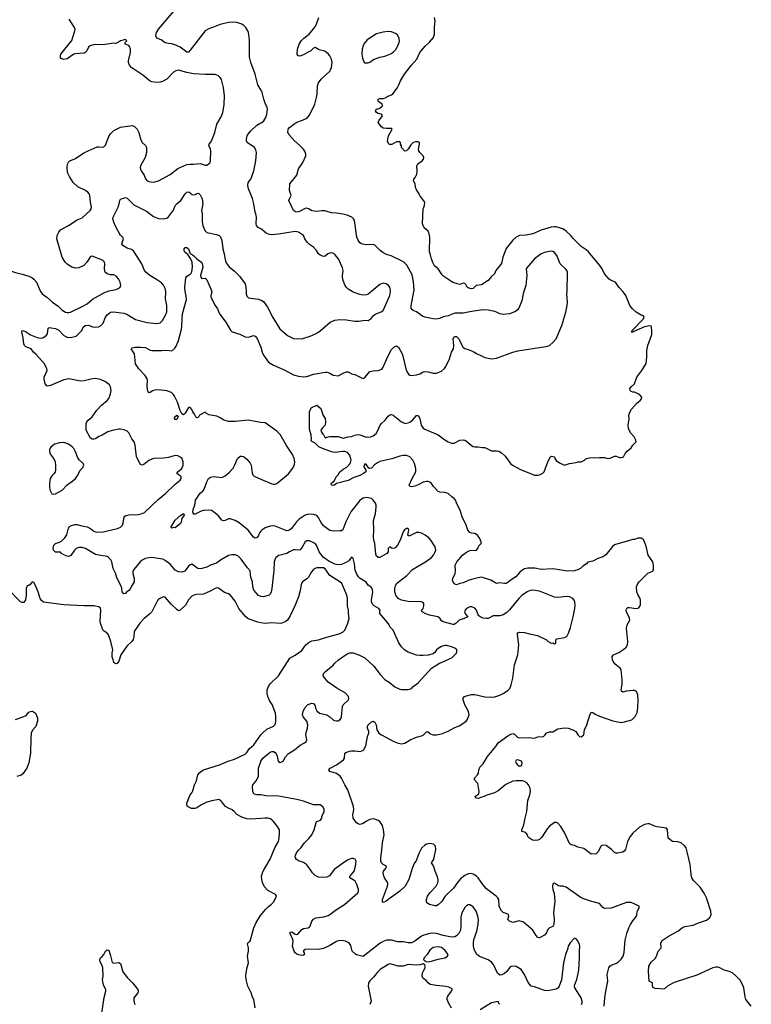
# Model space of a CAD drawing. Header units: inches. Extents: x 1934316 to 2140091, y 524953 to 667329.
# Tile 366 of 384: x 2097099 to 2105895, y 601431 to 613265. Entities that reach past the tile are written whole.
import ezdxf

# ---------------------------------------------------------------- set-up
doc = ezdxf.new("R2010")
doc.units = ezdxf.units.IN
doc.header["$MEASUREMENT"] = 0
for name, color, linetype in [('C0690', 7, 'Continuous'), ('C0691', 7, 'Continuous'), ('C1600', 7, 'Continuous'), ('C1601', 7, 'Continuous')]:
    doc.layers.add(name, color=color, linetype=linetype)

msp = doc.modelspace()

# ---------------------------------------------------------------- linework, layer by layer
at = {"layer": 'C0690', "color": 5}
for points, elevation in [([(2100000, 606333), (2099990, 606335), (2099970, 606346), (2099914, 606410), (2099902, 606450), (2099900, 606510), (2099880, 606560), (2099870, 606639), (2099837, 606677), (2099761, 606781), (2099720, 606820), (2099690, 606834), (2099650, 606835), (2099610, 606824), (2099515, 606770), (2099465, 606735), (2099393, 606710), (2099350, 606687), (2099290, 606667), (2099270, 606665), (2099242, 606670), (2099170, 606722), (2099150, 606714), (2099130, 606697), (2099084, 606636), (2099050, 606624), (2099010, 606630), (2098970, 606650), (2098910, 606722), (2098850, 606766), (2098821, 606781), (2098690, 606802), (2098650, 606799), (2098610, 606790), (2098571, 606770), (2098550, 606752), (2098468, 606652), (2098460, 606630), (2098458, 606610), (2098476, 606550), (2098477, 606510), (2098443, 606457), (2098430, 606427), (2098410, 606405), (2098378, 606382), (2098370, 606369), (2098350, 606364), (2098330, 606388), (2098328, 606430), (2098323, 606450), (2098270, 606547), (2098251, 606611), (2098224, 606670), (2098208, 606750), (2098195, 606775), (2098165, 606805), (2098150, 606813), (2098050, 606828), (2098010, 606839), (2097892, 606910), (2097850, 606922), (2097810, 606922), (2097778, 606910), (2097757, 606890), (2097715, 606825), (2097690, 606815), (2097670, 606817), (2097630, 606834), (2097601, 606850), (2097590, 606864), (2097530, 606866), (2097506, 606890), (2097501, 606910), (2097509, 606950), (2097529, 606970), (2097576, 606984), (2097601, 606999), (2097641, 607039), (2097665, 607075), (2097688, 607152), (2097698, 607170), (2097710, 607180), (2097761, 607199), (2097790, 607198), (2097830, 607185), (2097910, 607169), (2097949, 607150), (2097990, 607117), (2098010, 607108), (2098030, 607105), (2098102, 607110), (2098277, 607150), (2098310, 607166), (2098334, 607190), (2098344, 607216), (2098356, 607284), (2098363, 607297), (2098375, 607305), (2098410, 607315), (2098522, 607318), (2098570, 607328), (2098600, 607340), (2098763, 607497), (2098851, 607569), (2098970, 607684), (2099029, 607731), (2099041, 607750), (2099041, 607770), (2099030, 607784), (2098989, 607810), (2099001, 607830), (2099047, 607870), (2099058, 607890), (2099064, 607910), (2099066, 607950), (2099050, 607993), (2099030, 608009), (2099002, 608022), (2098970, 608027), (2098890, 608002), (2098830, 607993), (2098710, 607990), (2098653, 607967), (2098590, 607917), (2098570, 607910), (2098550, 607919), (2098504, 608010), (2098487, 608150), (2098474, 608190), (2098448, 608228), (2098410, 608301), (2098390, 608319), (2098356, 608336), (2098310, 608345), (2098290, 608344), (2098210, 608327), (2098159, 608310), (2098090, 608270), (2098050, 608255), (2098010, 608228), (2097990, 608222), (2097970, 608223), (2097950, 608236), (2097897, 608330), (2097898, 608410), (2097906, 608430), (2097921, 608450), (2097970, 608493), (2098027, 608570), (2098081, 608630), (2098150, 608688), (2098170, 608713), (2098193, 608770), (2098199, 608810), (2098192, 608852), (2098178, 608878), (2098130, 608913), (2098070, 608940), (2098030, 608950), (2098008, 608952), (2097954, 608946), (2097875, 608925), (2097830, 608921), (2097690, 608950), (2097630, 608936), (2097470, 608869), (2097430, 608862), (2097407, 608890), (2097393, 608950), (2097395, 608970), (2097428, 609050), (2097427, 609070), (2097419, 609090), (2097393, 609133), (2097299, 609239), (2097267, 609270), (2097236, 609310), (2097174, 609334), (2097158, 609350), (2097150, 609370), (2097143, 609443), (2097127, 609513), (2097130, 609531), (2097150, 609527), (2097170, 609517), (2097230, 609479), (2097310, 609446), (2097350, 609437), (2097377, 609443), (2097417, 609470), (2097432, 609490), (2097443, 609557), (2097456, 609564), (2097477, 609563), (2097530, 609554), (2097570, 609532), (2097630, 609468), (2097669, 609449), (2097705, 609445), (2097748, 609452), (2097777, 609463), (2097799, 609481), (2097846, 609530), (2097864, 609570), (2097887, 609590), (2097930, 609593), (2097975, 609575), (2098010, 609568), (2098048, 609572), (2098070, 609584), (2098101, 609619), (2098131, 609690), (2098150, 609719), (2098190, 609750), (2098230, 609755), (2098350, 609736), (2098386, 609726), (2098490, 609661), (2098630, 609624), (2098750, 609612), (2098790, 609623), (2098816, 609650), (2098858, 609722), (2098868, 609752), (2098870, 609830), (2098854, 609910), (2098857, 609990), (2098856, 610000)], 260), ([(2097351, 610000), (2097371, 609971), (2097427, 609930), (2097494, 609870), (2097561, 609821), (2097610, 609774), (2097650, 609750), (2097670, 609746), (2097690, 609745), (2097710, 609750), (2097850, 609818), (2097909, 609851), (2097975, 609905), (2098127, 609990), (2098154, 610000)], 280), ([(2100000, 608425), (2099930, 608435), (2099847, 608453), (2099690, 608434), (2099610, 608434), (2099553, 608450), (2099510, 608481), (2099470, 608498), (2099375, 608515), (2099346, 608530), (2099330, 608546), (2099262, 608510), (2099251, 608489), (2099230, 608478), (2099218, 608490), (2099203, 608523), (2099182, 608550), (2099170, 608579), (2099150, 608605), (2099130, 608604), (2099090, 608536), (2099070, 608515), (2099049, 608529), (2099027, 608567), (2098995, 608670), (2098962, 608742), (2098950, 608761), (2098924, 608784), (2098870, 608806), (2098770, 608817), (2098726, 608814), (2098697, 608803), (2098670, 608785), (2098650, 608782), (2098646, 608786), (2098637, 608817), (2098632, 608870), (2098636, 608930), (2098630, 608950), (2098606, 608990), (2098530, 609070), (2098490, 609129), (2098489, 609170), (2098478, 609250), (2098438, 609310), (2098450, 609322), (2098486, 609330), (2098550, 609330), (2098610, 609323), (2098670, 609293), (2098693, 609287), (2098808, 609288), (2098870, 609293), (2098930, 609284), (2098964, 609316), (2098979, 609341), (2099009, 609411), (2099041, 609530), (2099048, 609572), (2099051, 609670), (2099058, 609730), (2099103, 609903), (2099102, 609942), (2099090, 609998), (2099090, 610000)], 240), ([(2099407, 610000), (2099408, 609990), (2099397, 609950), (2099399, 609930), (2099449, 609829), (2099476, 609790), (2099503, 609730), (2099579, 609630), (2099632, 609532), (2099654, 609514), (2099745, 609485), (2099810, 609455), (2099850, 609450), (2099910, 609468), (2099930, 609461), (2099954, 609434), (2099967, 609407), (2099999, 609330), (2100000, 609328)], 240), ([(2099822, 610000), (2099823, 609970), (2099830, 609943), (2099850, 609922), (2099876, 609916), (2099970, 609907), (2100000, 609894)], 260), ([(2100000, 607117), (2099983, 607097), (2099970, 607066), (2099950, 607037), (2099930, 607032), (2099910, 607045), (2099845, 607130), (2099739, 607219), (2099690, 607246), (2099630, 607264), (2099610, 607264), (2099570, 607245), (2099550, 607243), (2099530, 607250), (2099490, 607303), (2099431, 607351), (2099406, 607366), (2099370, 607371), (2099310, 607365), (2099282, 607358), (2099210, 607320), (2099190, 607321), (2099187, 607327), (2099181, 607350), (2099190, 607391), (2099206, 607430), (2099212, 607490), (2099270, 607574), (2099301, 607599), (2099319, 607621), (2099350, 607712), (2099369, 607750), (2099395, 607765), (2099430, 607775), (2099530, 607763), (2099570, 607784), (2099616, 607824), (2099664, 607876), (2099687, 607913), (2099718, 607990), (2099750, 608019), (2099770, 608021), (2099790, 608016), (2099830, 607984), (2099870, 607935), (2099882, 607910), (2099894, 607814), (2099907, 607787), (2099934, 607770), (2100000, 607742)], 240), ([(2100000, 606017), (2099963, 606023), (2099846, 606066), (2099813, 606093), (2099733, 606190), (2099690, 606276), (2099630, 606352), (2099610, 606366), (2099562, 606382), (2099490, 606432), (2099470, 606435), (2099450, 606430), (2099390, 606395), (2099310, 606359), (2099230, 606355), (2099193, 606347), (2099170, 606336), (2099128, 606291), (2099093, 606227), (2099030, 606168), (2099010, 606162), (2098990, 606175), (2098921, 606241), (2098850, 606326), (2098830, 606329), (2098770, 606300), (2098755, 606285), (2098687, 606150), (2098659, 606121), (2098597, 606070), (2098544, 606010), (2098475, 605910), (2098472, 605848), (2098463, 605817), (2098449, 605791), (2098386, 605734), (2098316, 605630), (2098290, 605557), (2098270, 605529), (2098250, 605525), (2098230, 605538), (2098224, 605570), (2098210, 605609), (2098210, 605650), (2098220, 605690), (2098195, 605790), (2098167, 605870), (2098152, 605892), (2098114, 605914), (2098099, 605930), (2098071, 606010), (2098067, 606033), (2098076, 606170), (2098071, 606191), (2098052, 606210), (2097990, 606222), (2097870, 606219), (2097630, 606232), (2097386, 606266), (2097357, 606290), (2097346, 606310), (2097322, 606390), (2097290, 606464), (2097270, 606499), (2097250, 606509), (2097224, 606476), (2097210, 606465), (2097190, 606459), (2097184, 606450), (2097178, 606430), (2097179, 606350), (2097169, 606291), (2097150, 606261), (2097130, 606261), (2097110, 606270), (2096952, 606430)], 280), ([(2097050, 604855), (2097151, 604889), (2097177, 604903), (2097210, 604943), (2097230, 604952), (2097253, 604953), (2097290, 604930), (2097313, 604873), (2097314, 604834), (2097295, 604770), (2097254, 604726), (2097239, 604690), (2097233, 604630), (2097230, 604450), (2097210, 604333), (2097185, 604270), (2097139, 604201), (2097116, 604184), (2097064, 604170)], 280), ([(2100000, 603665), (2099870, 603656), (2099830, 603662), (2099770, 603681), (2099710, 603713), (2099679, 603750), (2099653, 603770), (2099608, 603788), (2099573, 603810), (2099552, 603832), (2099519, 603879), (2099493, 603893), (2099410, 603878), (2099350, 603860), (2099277, 603823), (2099230, 603791), (2099206, 603786), (2099165, 603785), (2099123, 603803), (2099112, 603812), (2099110, 603850), (2099149, 603950), (2099168, 603972), (2099182, 603998), (2099201, 604070), (2099224, 604116), (2099241, 604190), (2099264, 604216), (2099290, 604239), (2099310, 604248), (2099501, 604310), (2099607, 604353), (2099682, 604378), (2099810, 604439), (2099830, 604458), (2099860, 604500), (2099916, 604550), (2100000, 604669)], 280), ([(2100000, 603948), (2099990, 603950), (2099950, 603947), (2099918, 603958), (2099903, 603983), (2099897, 604050), (2099904, 604070), (2099942, 604118), (2099969, 604170), (2099970, 604270), (2099998, 604350), (2100000, 604353)], 260), ([(2099932, 601390), (2099914, 601490), (2099898, 601518), (2099882, 601570), (2099844, 601650), (2099823, 601730), (2099819, 601770), (2099824, 601810), (2099833, 601873), (2099849, 601930), (2099838, 602010), (2099849, 602071), (2099849, 602110), (2099840, 602160), (2099846, 602174), (2099869, 602191), (2099914, 602350), (2099944, 602416), (2099991, 602490), (2100000, 602501)], 280), ([(2098079, 601270), (2098115, 601515), (2098137, 601590), (2098135, 601610), (2098110, 601654), (2098101, 601681), (2098096, 601730), (2098103, 601770), (2098098, 601870), (2098086, 601906), (2098064, 601950), (2098061, 601970), (2098069, 601990), (2098090, 602005), (2098109, 602030), (2098130, 602070), (2098150, 602085), (2098170, 602082), (2098188, 602028), (2098212, 601932), (2098230, 601925), (2098290, 601935), (2098310, 601923), (2098341, 601821), (2098396, 601750), (2098457, 601690), (2098519, 601610), (2098525, 601590), (2098521, 601570), (2098472, 601508), (2098470, 601470), (2098483, 601430)], 280)]:
    msp.add_lwpolyline(points, dxfattribs=dict(at, elevation=elevation))
for points, elevation in [([(2098970, 608458), (2098962, 608470), (2098965, 608490), (2098990, 608511), (2099006, 608490), (2098990, 608459)], 240), ([(2097630, 608184), (2097579, 608181), (2097518, 608162), (2097473, 608127), (2097462, 608110), (2097458, 608090), (2097461, 608050), (2097510, 607988), (2097524, 607950), (2097530, 607910), (2097529, 607851), (2097524, 607830), (2097514, 607810), (2097490, 607785), (2097467, 607750), (2097457, 607690), (2097459, 607639), (2097466, 607606), (2097487, 607567), (2097510, 607561), (2097530, 607566), (2097610, 607610), (2097670, 607675), (2097739, 607721), (2097769, 607750), (2097798, 607790), (2097828, 607850), (2097858, 607882), (2097869, 607910), (2097864, 607930), (2097815, 607975), (2097798, 607998), (2097770, 608070), (2097750, 608110), (2097732, 608132), (2097685, 608165)], 280), ([(2098970, 607159), (2098950, 607161), (2098930, 607155), (2098921, 607161), (2098919, 607170), (2098970, 607250), (2099037, 607310), (2099070, 607330), (2099077, 607310), (2099050, 607270), (2099041, 607230), (2099031, 607210)], 240)]:
    msp.add_lwpolyline(points, close=True, dxfattribs=dict(at, elevation=elevation))
at = {"layer": 'C0691', "color": 5}
for points, elevation in [([(2100000, 612421), (2099963, 612483), (2099930, 612610), (2099877, 612750), (2099864, 612816), (2099864, 613024), (2099849, 613109), (2099841, 613130), (2099817, 613170), (2099795, 613195), (2099770, 613212), (2099710, 613232), (2099670, 613236), (2099610, 613230), (2099510, 613207), (2099430, 613173), (2099382, 613158), (2099330, 613130), (2099150, 612897), (2099130, 612876), (2099124, 612876), (2099110, 612875), (2099030, 612934), (2098978, 612958), (2098930, 612974), (2098890, 612977), (2098850, 612988), (2098802, 613022), (2098750, 613044), (2098736, 613070), (2098745, 613110), (2098769, 613151), (2098956, 613370)], 260), ([(2098154, 610000), (2098170, 610006), (2098242, 610018), (2098285, 610035), (2098309, 610050), (2098316, 610070), (2098309, 610110), (2098287, 610150), (2098261, 610181), (2098230, 610198), (2098190, 610200), (2098150, 610210), (2098128, 610230), (2098118, 610270), (2098123, 610330), (2098118, 610350), (2098093, 610373), (2097970, 610422), (2097950, 610420), (2097905, 610350), (2097870, 610311), (2097810, 610284), (2097770, 610280), (2097728, 610290), (2097670, 610325), (2097645, 610350), (2097609, 610410), (2097544, 610630), (2097550, 610670), (2097570, 610712), (2097590, 610739), (2097686, 610790), (2097790, 610860), (2097850, 610884), (2097945, 610970), (2097959, 610990), (2097962, 611010), (2097950, 611070), (2097942, 611150), (2097934, 611170), (2097919, 611190), (2097891, 611211), (2097797, 611257), (2097744, 611310), (2097700, 611380), (2097675, 611430), (2097669, 611490), (2097674, 611530), (2097687, 611553), (2097704, 611570), (2097770, 611596), (2097870, 611663), (2097922, 611690), (2098030, 611736), (2098050, 611738), (2098090, 611731), (2098110, 611736), (2098130, 611756), (2098170, 611862), (2098190, 611893), (2098230, 611933), (2098310, 611975), (2098450, 611993), (2098480, 611980), (2098510, 611947), (2098530, 611910), (2098550, 611832), (2098563, 611803), (2098571, 611790), (2098613, 611753), (2098624, 611730), (2098623, 611670), (2098607, 611610), (2098553, 611510), (2098548, 611490), (2098550, 611470), (2098559, 611450), (2098596, 611396), (2098613, 611353), (2098630, 611330), (2098650, 611320), (2098710, 611313), (2098770, 611330), (2098910, 611406), (2099002, 611478), (2099110, 611523), (2099150, 611530), (2099191, 611529), (2099270, 611535), (2099330, 611516), (2099350, 611516), (2099389, 611550), (2099393, 611570), (2099396, 611690), (2099393, 611713), (2099375, 611750), (2099376, 611770), (2099395, 611790), (2099410, 611816), (2099444, 611910), (2099471, 612009), (2099522, 612098), (2099540, 612150), (2099558, 612241), (2099561, 612350), (2099548, 612450), (2099524, 612544), (2099510, 612570), (2099490, 612590), (2099450, 612605), (2099330, 612604), (2099190, 612613), (2099110, 612629), (2099010, 612658), (2098975, 612650), (2098947, 612633), (2098869, 612551), (2098817, 612523), (2098787, 612513), (2098750, 612510), (2098690, 612516), (2098670, 612524), (2098650, 612536), (2098579, 612599), (2098447, 612687), (2098419, 612719), (2098409, 612750), (2098409, 612770), (2098430, 612870), (2098430, 612910), (2098421, 612941), (2098413, 612953), (2098368, 612970), (2098368, 612990), (2098388, 613010), (2098370, 613028), (2098310, 613012), (2098274, 612986), (2098250, 612979), (2098230, 612981), (2098097, 612963), (2098010, 612965), (2097970, 612958), (2097948, 612950), (2097927, 612933), (2097905, 612890), (2097887, 612870), (2097870, 612864), (2097770, 612856), (2097750, 612850), (2097670, 612794), (2097628, 612788), (2097599, 612800), (2097589, 612810), (2097589, 612830), (2097596, 612850), (2097725, 613015), (2097764, 613130), (2097765, 613150), (2097759, 613170), (2097696, 613270)], 280), ([(2100000, 610750), (2099968, 610768), (2099947, 610790), (2099942, 610810), (2099947, 610890), (2099939, 610930), (2099929, 610950), (2099914, 611050), (2099897, 611117), (2099850, 611230), (2099842, 611270), (2099847, 611310), (2099877, 611350), (2099915, 611450), (2099938, 611570), (2099947, 611670), (2099939, 611699), (2099921, 611730), (2099834, 611790), (2099825, 611810), (2099826, 611830), (2099835, 611870), (2099845, 611890), (2099878, 611930), (2099950, 611997), (2100000, 612026)], 260), ([(2098856, 610000), (2098850, 610034), (2098830, 610073), (2098803, 610103), (2098744, 610144), (2098663, 610190), (2098614, 610230), (2098600, 610250), (2098569, 610330), (2098468, 610488), (2098443, 610503), (2098390, 610517), (2098339, 610550), (2098329, 610570), (2098346, 610630), (2098343, 610643), (2098324, 610665), (2098310, 610673), (2098250, 610782), (2098230, 610830), (2098220, 610870), (2098222, 610890), (2098283, 611010), (2098296, 611050), (2098302, 611090), (2098313, 611107), (2098370, 611126), (2098390, 611120), (2098470, 611038), (2098624, 610964), (2098710, 610898), (2098770, 610876), (2098830, 610873), (2098870, 610879), (2098890, 610896), (2098950, 610977), (2098970, 611030), (2098990, 611052), (2099038, 611090), (2099090, 611172), (2099108, 611190), (2099134, 611194), (2099150, 611185), (2099170, 611164), (2099190, 611159), (2099210, 611163), (2099230, 611177), (2099250, 611181), (2099270, 611161), (2099293, 611110), (2099300, 611050), (2099286, 610970), (2099293, 610930), (2099294, 610834), (2099301, 610790), (2099321, 610741), (2099328, 610728), (2099350, 610709), (2099465, 610685), (2099499, 610670), (2099515, 610655), (2099529, 610609), (2099540, 610510), (2099557, 610450), (2099570, 610381), (2099583, 610343), (2099616, 610296), (2099682, 610242), (2099741, 610181), (2099810, 610090), (2099820, 610050), (2099822, 610000)], 260), ([(2099090, 610000), (2099085, 610050), (2099097, 610163), (2099110, 610183), (2099150, 610207), (2099160, 610220), (2099167, 610233), (2099176, 610290), (2099172, 610350), (2099154, 610394), (2099121, 610441), (2099085, 610470), (2099076, 610490), (2099078, 610510), (2099090, 610528), (2099110, 610528), (2099128, 610510), (2099144, 610464), (2099154, 610454), (2099191, 610430), (2099230, 610391), (2099290, 610345), (2099298, 610318), (2099300, 610290), (2099275, 610190), (2099277, 610170), (2099290, 610155), (2099330, 610158), (2099350, 610139), (2099405, 610010), (2099407, 610000)], 240), ([(2096662, 610000), (2096664, 610010), (2096677, 610050), (2096701, 610090), (2096770, 610168), (2096830, 610216), (2096870, 610232), (2096971, 610250), (2096990, 610248), (2097050, 610225), (2097130, 610208), (2097210, 610183), (2097247, 610167), (2097270, 610147), (2097301, 610110), (2097346, 610006), (2097351, 610000)], 280)]:
    msp.add_lwpolyline(points, dxfattribs=dict(at, elevation=elevation))
at = {"layer": 'C1600', "color": 5}
for points, elevation in [([(2100000, 609894), (2100010, 609890), (2100030, 609876), (2100079, 609810), (2100144, 609684), (2100227, 609550), (2100321, 609470), (2100390, 609434), (2100490, 609431), (2100590, 609462), (2100654, 609490), (2100690, 609511), (2100741, 609550), (2100833, 609630), (2100887, 609653), (2100950, 609663), (2101030, 609659), (2101130, 609642), (2101177, 609643), (2101250, 609655), (2101290, 609651), (2101325, 609675), (2101350, 609706), (2101374, 609726), (2101446, 609754), (2101469, 609771), (2101550, 609950), (2101557, 610000)], 260), ([(2100000, 609328), (2100016, 609270), (2100032, 609232), (2100090, 609147), (2100150, 609111), (2100278, 609058), (2100390, 608998), (2100450, 608980), (2100510, 608972), (2100550, 608978), (2100630, 609006), (2100770, 609030), (2100790, 609030), (2100820, 609020), (2100870, 608991), (2100930, 608983), (2100998, 609022), (2101030, 609033), (2101050, 609033), (2101091, 609010), (2101130, 608999), (2101210, 608959), (2101230, 608953), (2101253, 608967), (2101310, 609035), (2101350, 609045), (2101410, 609050), (2101453, 609066), (2101471, 609089), (2101520, 609210), (2101570, 609299), (2101598, 609330), (2101630, 609344), (2101653, 609330), (2101696, 609250), (2101710, 609210), (2101742, 609070), (2101756, 609030), (2101779, 608999), (2101790, 608993), (2101810, 608990), (2101870, 608998), (2101910, 609010), (2101950, 609033), (2101970, 609035), (2102010, 609031), (2102070, 609015), (2102110, 609016), (2102170, 609041), (2102206, 609074), (2102223, 609097), (2102266, 609190), (2102290, 609270), (2102315, 609310), (2102320, 609350), (2102311, 609430), (2102319, 609450), (2102330, 609458), (2102350, 609458), (2102374, 609434), (2102430, 609323), (2102450, 609311), (2102490, 609301), (2102550, 609275), (2102590, 609251), (2102642, 609230), (2102690, 609203), (2102770, 609187), (2102830, 609195), (2103030, 609267), (2103090, 609284), (2103450, 609341), (2103470, 609351), (2103512, 609388), (2103549, 609430), (2103616, 609590), (2103664, 609750), (2103681, 609830), (2103684, 609870), (2103679, 609970), (2103680, 610000)], 240), ([(2105895, 601410), (2105829, 601490), (2105820, 601520), (2105805, 601630), (2105790, 601670), (2105760, 601720), (2105710, 601774), (2105668, 601808), (2105630, 601825), (2105570, 601840), (2105510, 601873), (2105490, 601878), (2105470, 601879), (2105432, 601868), (2105240, 601780), (2104966, 601694), (2104890, 601652), (2104850, 601617), (2104830, 601612), (2104770, 601621), (2104750, 601619), (2104718, 601630), (2104709, 601650), (2104706, 601690), (2104669, 601709), (2104658, 601830), (2104663, 601890), (2104690, 601939), (2104738, 601982), (2104757, 602010), (2104777, 602070), (2104810, 602110), (2104807, 602170), (2104823, 602197), (2104907, 602253), (2105012, 602310), (2105067, 602353), (2105095, 602365), (2105197, 602383), (2105261, 602410), (2105358, 602442), (2105393, 602470), (2105412, 602508), (2105407, 602550), (2105355, 602710), (2105330, 602769), (2105281, 602841), (2105201, 602921), (2105182, 602950), (2105171, 602990), (2105159, 603110), (2105130, 603249), (2105111, 603311), (2105094, 603334), (2105050, 603370), (2105010, 603383), (2104948, 603390), (2104894, 603430), (2104889, 603530), (2104874, 603550), (2104763, 603563), (2104730, 603573), (2104670, 603600), (2104650, 603602), (2104610, 603594), (2104550, 603562), (2104471, 603490), (2104438, 603450), (2104408, 603390), (2104381, 603290), (2104367, 603270), (2104350, 603258), (2104290, 603247), (2104267, 603247), (2104250, 603255), (2104215, 603290), (2104150, 603339), (2104110, 603344), (2104090, 603335), (2104050, 603258), (2104030, 603238), (2103970, 603235), (2103883, 603303), (2103810, 603319), (2103770, 603339), (2103730, 603349), (2103710, 603362), (2103653, 603490), (2103607, 603567), (2103570, 603609), (2103555, 603615), (2103530, 603615), (2103469, 603571), (2103441, 603539), (2103378, 603442), (2103350, 603414), (2103330, 603406), (2103290, 603401), (2103266, 603406), (2103229, 603429), (2103210, 603449), (2103204, 603470), (2103189, 603490), (2103170, 603501), (2103138, 603510), (2103137, 603530), (2103162, 603590), (2103175, 603670), (2103198, 603750), (2103210, 603882), (2103232, 603950), (2103240, 603990), (2103236, 604030), (2103216, 604070), (2103195, 604095), (2103170, 604110), (2103150, 604118), (2103130, 604119), (2103070, 604119), (2103028, 604112), (2102946, 604074), (2102850, 603997), (2102808, 603972), (2102714, 603946), (2102670, 603924), (2102650, 603922), (2102616, 603904), (2102584, 603910), (2102575, 603930), (2102619, 603961), (2102625, 603990), (2102606, 604086), (2102569, 604130), (2102569, 604149), (2102604, 604190), (2102614, 604210), (2102619, 604250), (2102630, 604282), (2102670, 604322), (2102723, 604410), (2102824, 604530), (2102850, 604575), (2102970, 604658), (2103004, 604676), (2103030, 604684), (2103040, 604680), (2103050, 604676), (2103083, 604643), (2103110, 604633), (2103216, 604636), (2103290, 604630), (2103330, 604644), (2103398, 604650), (2103418, 604670), (2103428, 604690), (2103443, 604697), (2103470, 604706), (2103510, 604706), (2103570, 604742), (2103650, 604755), (2103692, 604750), (2103751, 604730), (2103785, 604710), (2103811, 604670), (2103830, 604651), (2103850, 604647), (2103882, 604670), (2103889, 604730), (2103919, 604790), (2103953, 604907), (2103970, 604942), (2103990, 604938), (2104017, 604917), (2104070, 604894), (2104230, 604838), (2104330, 604820), (2104370, 604825), (2104458, 604850), (2104499, 604890), (2104522, 604938), (2104532, 604990), (2104534, 605094), (2104529, 605149), (2104515, 605190), (2104490, 605202), (2104470, 605204), (2104390, 605193), (2104350, 605181), (2104333, 605193), (2104330, 605210), (2104343, 605277), (2104344, 605330), (2104329, 605450), (2104319, 605470), (2104259, 605519), (2104234, 605550), (2104227, 605570), (2104224, 605610), (2104239, 605630), (2104301, 605659), (2104361, 605699), (2104390, 605724), (2104405, 605750), (2104411, 605790), (2104396, 605950), (2104403, 605990), (2104433, 606050), (2104431, 606071), (2104396, 606150), (2104391, 606170), (2104394, 606186), (2104410, 606200), (2104430, 606202), (2104512, 606188), (2104542, 606198), (2104562, 606230), (2104564, 606290), (2104559, 606310), (2104530, 606358), (2104517, 606390), (2104515, 606450), (2104521, 606470), (2104530, 606490), (2104546, 606510), (2104650, 606611), (2104710, 606638), (2104718, 606662), (2104720, 606710), (2104713, 606750), (2104656, 606830), (2104630, 606938), (2104602, 607010), (2104590, 607023), (2104570, 607034), (2104530, 607035), (2104490, 607016), (2104470, 607016), (2104430, 607007), (2104250, 606952), (2104227, 606933), (2104145, 606835), (2104112, 606808), (2104050, 606790), (2103990, 606756), (2103930, 606746), (2103913, 606727), (2103870, 606696), (2103847, 606673), (2103810, 606653), (2103770, 606640), (2103685, 606635), (2103510, 606663), (2103370, 606655), (2103293, 606673), (2103210, 606671), (2103170, 606663), (2103136, 606644), (2103114, 606626), (2103065, 606570), (2103007, 606533), (2102970, 606500), (2102950, 606490), (2102927, 606487), (2102870, 606495), (2102830, 606487), (2102762, 606530), (2102650, 606563), (2102610, 606558), (2102530, 606536), (2102490, 606524), (2102430, 606497), (2102390, 606489), (2102350, 606474), (2102330, 606479), (2102319, 606490), (2102304, 606530), (2102307, 606550), (2102334, 606610), (2102339, 606650), (2102336, 606710), (2102355, 606750), (2102424, 606830), (2102470, 606864), (2102510, 606884), (2102590, 606890), (2102609, 606910), (2102620, 606940), (2102647, 606970), (2102647, 606973), (2102646, 606990), (2102631, 607030), (2102602, 607070), (2102570, 607090), (2102530, 607093), (2102510, 607101), (2102487, 607130), (2102467, 607190), (2102421, 607290), (2102397, 607370), (2102357, 607437), (2102338, 607490), (2102323, 607510), (2102294, 607530), (2102250, 607571), (2102210, 607581), (2102150, 607585), (2102130, 607594), (2102076, 607656), (2102050, 607692), (2102030, 607707), (2102010, 607713), (2101990, 607715), (2101950, 607705), (2101890, 607673), (2101850, 607658), (2101812, 607652), (2101790, 607654), (2101782, 607670), (2101817, 607750), (2101860, 607830), (2101862, 607870), (2101845, 607930), (2101827, 607970), (2101790, 608010), (2101770, 608021), (2101750, 608026), (2101710, 608026), (2101670, 608018), (2101575, 607985), (2101430, 607955), (2101400, 607940), (2101366, 607914), (2101330, 607876), (2101310, 607869), (2101296, 607876), (2101270, 607915), (2101250, 607925), (2101239, 607910), (2101237, 607890), (2101259, 607850), (2101259, 607830), (2101231, 607810), (2101190, 607788), (2101116, 607764), (2101050, 607727), (2100910, 607689), (2100875, 607665), (2100850, 607669), (2100845, 607690), (2100850, 607698), (2100882, 607718), (2100905, 607770), (2100927, 607793), (2100950, 607831), (2100990, 607864), (2101034, 607886), (2101073, 607930), (2101084, 607970), (2101070, 608030), (2101042, 608062), (2101010, 608075), (2100983, 608077), (2100890, 608064), (2100850, 608072), (2100739, 608110), (2100697, 608130), (2100650, 608175), (2100618, 608190), (2100610, 608198), (2100605, 608210), (2100609, 608231), (2100604, 608270), (2100582, 608342), (2100582, 608550), (2100602, 608598), (2100670, 608631), (2100719, 608590), (2100747, 608507), (2100771, 608470), (2100777, 608430), (2100770, 608390), (2100741, 608359), (2100720, 608330), (2100726, 608306), (2100742, 608282), (2100757, 608270), (2100770, 608238), (2100807, 608253), (2100830, 608256), (2100930, 608254), (2100990, 608234), (2101050, 608251), (2101090, 608255), (2101128, 608272), (2101161, 608279), (2101190, 608276), (2101270, 608249), (2101318, 608250), (2101350, 608262), (2101387, 608293), (2101402, 608318), (2101434, 608390), (2101450, 608410), (2101495, 608450), (2101530, 608501), (2101550, 608517), (2101570, 608521), (2101590, 608511), (2101690, 608431), (2101733, 608413), (2101770, 608418), (2101790, 608428), (2101826, 608454), (2101870, 608506), (2101890, 608506), (2101912, 608472), (2101925, 608390), (2101950, 608355), (2101970, 608342), (2102130, 608275), (2102210, 608215), (2102250, 608191), (2102290, 608176), (2102323, 608177), (2102390, 608211), (2102430, 608216), (2102450, 608211), (2102470, 608199), (2102530, 608146), (2102550, 608134), (2102570, 608131), (2102613, 608133), (2102663, 608123), (2102690, 608123), (2102770, 608083), (2102830, 608083), (2102858, 608078), (2102890, 608058), (2102938, 608018), (2103001, 607930), (2103025, 607910), (2103119, 607859), (2103288, 607792), (2103329, 607791), (2103350, 607796), (2103390, 607815), (2103405, 607830), (2103450, 607952), (2103481, 608010), (2103490, 608019), (2103530, 608011), (2103535, 607990), (2103550, 607965), (2103590, 607938), (2103650, 607912), (2103710, 607931), (2103790, 607942), (2103809, 607951), (2103850, 607952), (2103890, 607972), (2103910, 607991), (2103950, 607998), (2104070, 608005), (2104130, 608002), (2104153, 607993), (2104190, 607991), (2104250, 608019), (2104270, 608021), (2104310, 608003), (2104330, 608001), (2104350, 608006), (2104358, 608010), (2104378, 608050), (2104402, 608078), (2104450, 608118), (2104469, 608150), (2104509, 608190), (2104506, 608210), (2104487, 608250), (2104441, 608301), (2104418, 608350), (2104414, 608390), (2104427, 608467), (2104423, 608510), (2104433, 608547), (2104456, 608584), (2104522, 608658), (2104559, 608690), (2104576, 608710), (2104579, 608730), (2104550, 608759), (2104490, 608789), (2104469, 608789), (2104450, 608798), (2104438, 608810), (2104435, 608830), (2104449, 608851), (2104489, 608890), (2104519, 608970), (2104579, 609050), (2104630, 609132), (2104641, 609210), (2104639, 609290), (2104653, 609350), (2104698, 609482), (2104701, 609530), (2104697, 609570), (2104690, 609581), (2104670, 609584), (2104610, 609574), (2104481, 609519), (2104470, 609510), (2104449, 609509), (2104454, 609514), (2104466, 609514), (2104461, 609521), (2104462, 609530), (2104601, 609670), (2104609, 609690), (2104601, 609701), (2104589, 609709), (2104570, 609713), (2104510, 609750), (2104465, 609790), (2104436, 609830), (2104385, 609950), (2104356, 609996), (2104351, 610000)], 220), ([(2101331, 610000), (2101290, 609967), (2101270, 609958), (2101230, 609955), (2101190, 609961), (2101110, 609992), (2101096, 610000)], 260), ([(2103161, 610000), (2103152, 609970), (2103136, 609884), (2103101, 609799), (2103084, 609776), (2103062, 609758), (2102990, 609728), (2102910, 609722), (2102870, 609730), (2102831, 609751), (2102810, 609756), (2102732, 609772), (2102670, 609776), (2102530, 609757), (2102430, 609739), (2102330, 609737), (2102250, 609705), (2102190, 609693), (2102146, 609674), (2102110, 609666), (2102070, 609669), (2101970, 609690), (2101942, 609702), (2101870, 609753), (2101829, 609770), (2101807, 609790), (2101806, 609826), (2101839, 610000)], 240), ([(2100000, 607742), (2100130, 607687), (2100150, 607682), (2100170, 607684), (2100190, 607692), (2100332, 607808), (2100383, 607876), (2100403, 607917), (2100408, 607950), (2100401, 607990), (2100379, 608039), (2100307, 608147), (2100230, 608280), (2100190, 608318), (2100050, 608418), (2100000, 608425)], 240), ([(2104128, 601410), (2104134, 601510), (2104145, 601590), (2104171, 601710), (2104164, 601790), (2104181, 601870), (2104194, 601890), (2104210, 601902), (2104274, 601926), (2104299, 601941), (2104330, 601974), (2104356, 602010), (2104367, 602053), (2104378, 602202), (2104398, 602282), (2104423, 602350), (2104443, 602390), (2104470, 602435), (2104513, 602490), (2104525, 602555), (2104546, 602590), (2104546, 602610), (2104450, 602655), (2104395, 602655), (2104210, 602585), (2104130, 602583), (2104110, 602596), (2104070, 602641), (2103962, 602670), (2103850, 602711), (2103670, 602840), (2103630, 602853), (2103592, 602852), (2103577, 602857), (2103530, 602889), (2103510, 602878), (2103504, 602850), (2103511, 602810), (2103525, 602765), (2103532, 602672), (2103518, 602530), (2103527, 602450), (2103523, 602390), (2103510, 602367), (2103469, 602351), (2103450, 602332), (2103431, 602290), (2103410, 602264), (2103350, 602229), (2103330, 602235), (2103310, 602257), (2103270, 602321), (2103158, 602418), (2103105, 602435), (2103030, 602415), (2102990, 602429), (2102979, 602439), (2102969, 602450), (2102979, 602490), (2102975, 602510), (2102950, 602523), (2102910, 602533), (2102890, 602553), (2102870, 602589), (2102863, 602610), (2102858, 602690), (2102847, 602710), (2102827, 602730), (2102710, 602818), (2102667, 602870), (2102610, 602952), (2102590, 602971), (2102550, 602996), (2102517, 603003), (2102490, 602999), (2102450, 602978), (2102400, 602940), (2102363, 602897), (2102313, 602827), (2102213, 602730), (2102170, 602661), (2102130, 602625), (2102110, 602613), (2102090, 602613), (2102028, 602630), (2101995, 602650), (2101989, 602669), (2101989, 602689), (2102004, 602730), (2102032, 602770), (2102107, 602853), (2102127, 602890), (2102131, 602910), (2102131, 602930), (2102120, 602970), (2102093, 603030), (2102074, 603094), (2102060, 603120), (2102049, 603130), (2102074, 603166), (2102083, 603197), (2102101, 603290), (2102098, 603330), (2102074, 603354), (2102030, 603362), (2101990, 603354), (2101970, 603343), (2101936, 603310), (2101918, 603282), (2101898, 603242), (2101865, 603155), (2101847, 603130), (2101823, 603077), (2101779, 602930), (2101733, 602850), (2101670, 602790), (2101540, 602700), (2101507, 602670), (2101470, 602654), (2101462, 602662), (2101460, 602690), (2101522, 602850), (2101524, 602870), (2101524, 602890), (2101487, 602950), (2101476, 602976), (2101469, 603010), (2101474, 603030), (2101506, 603070), (2101509, 603090), (2101469, 603110), (2101450, 603130), (2101442, 603150), (2101441, 603190), (2101455, 603285), (2101462, 603370), (2101481, 603470), (2101475, 603530), (2101460, 603580), (2101428, 603628), (2101410, 603641), (2101370, 603658), (2101350, 603660), (2101310, 603651), (2101269, 603631), (2101230, 603604), (2101205, 603595), (2101190, 603594), (2101170, 603601), (2101150, 603614), (2101109, 603670), (2101103, 603710), (2101117, 603770), (2101113, 603810), (2101045, 604010), (2101009, 604069), (2100970, 604149), (2100953, 604173), (2100910, 604207), (2100829, 604230), (2100817, 604250), (2100834, 604270), (2100910, 604308), (2100993, 604370), (2101006, 604390), (2101009, 604450), (2101021, 604459), (2101065, 604475), (2101090, 604479), (2101130, 604478), (2101192, 604468), (2101233, 604487), (2101262, 604538), (2101282, 604650), (2101296, 604690), (2101296, 604710), (2101281, 604750), (2101279, 604770), (2101290, 604790), (2101330, 604825), (2101350, 604836), (2101370, 604823), (2101384, 604790), (2101394, 604730), (2101419, 604690), (2101449, 604669), (2101590, 604593), (2101650, 604568), (2101690, 604561), (2101729, 604571), (2101792, 604608), (2101870, 604643), (2101930, 604656), (2101950, 604665), (2101990, 604706), (2102010, 604706), (2102027, 604687), (2102070, 604671), (2102109, 604671), (2102170, 604681), (2102250, 604715), (2102330, 604759), (2102381, 604779), (2102450, 604821), (2102466, 604834), (2102483, 604857), (2102503, 604910), (2102494, 604950), (2102451, 605030), (2102430, 605089), (2102430, 605110), (2102446, 605130), (2102470, 605140), (2102530, 605153), (2102570, 605154), (2102690, 605126), (2102770, 605121), (2102810, 605127), (2102870, 605147), (2102910, 605167), (2102970, 605201), (2102992, 605228), (2103009, 605270), (2103030, 605350), (2103050, 605510), (2103090, 605630), (2103102, 605750), (2103084, 605876), (2103086, 605894), (2103110, 605903), (2103170, 605901), (2103230, 605884), (2103324, 605864), (2103431, 605811), (2103451, 605791), (2103490, 605772), (2103510, 605774), (2103530, 605765), (2103546, 605770), (2103546, 605810), (2103558, 605822), (2103650, 605839), (2103671, 605849), (2103681, 605859), (2103698, 605890), (2103720, 605960), (2103755, 606090), (2103775, 606190), (2103778, 606230), (2103773, 606270), (2103765, 606290), (2103750, 606309), (2103710, 606327), (2103670, 606332), (2103579, 606321), (2103530, 606324), (2103350, 606396), (2103270, 606410), (2103235, 606405), (2103201, 606390), (2103135, 606345), (2103100, 606310), (2102989, 606171), (2102958, 606142), (2102910, 606112), (2102870, 606102), (2102790, 606101), (2102730, 606070), (2102710, 606068), (2102670, 606073), (2102643, 606083), (2102620, 606100), (2102611, 606111), (2102593, 606170), (2102573, 606193), (2102535, 606210), (2102510, 606208), (2102470, 606187), (2102454, 606170), (2102447, 606150), (2102460, 606120), (2102487, 606090), (2102443, 606070), (2102381, 606050), (2102348, 606010), (2102324, 605996), (2102310, 605995), (2102190, 606027), (2102170, 606042), (2102150, 606073), (2102128, 606088), (2102027, 606107), (2101984, 606124), (2101937, 606150), (2101929, 606170), (2101950, 606190), (2101960, 606220), (2101958, 606250), (2101950, 606260), (2101928, 606268), (2101770, 606272), (2101690, 606290), (2101650, 606308), (2101621, 606350), (2101610, 606390), (2101611, 606430), (2101618, 606462), (2101631, 606489), (2101754, 606586), (2101822, 606658), (2101990, 606758), (2102050, 606803), (2102073, 606830), (2102096, 606870), (2102104, 606890), (2102096, 606930), (2102043, 607010), (2102018, 607038), (2101975, 607070), (2101932, 607092), (2101900, 607100), (2101870, 607101), (2101790, 607062), (2101770, 607062), (2101767, 607070), (2101776, 607130), (2101770, 607149), (2101750, 607149), (2101727, 607133), (2101711, 607110), (2101673, 607010), (2101640, 606950), (2101618, 606922), (2101610, 606914), (2101589, 606909), (2101570, 606915), (2101550, 606930), (2101529, 606911), (2101530, 606870), (2101512, 606850), (2101430, 606803), (2101410, 606801), (2101404, 606804), (2101390, 606817), (2101381, 606841), (2101368, 606968), (2101357, 607010), (2101353, 607050), (2101358, 607130), (2101355, 607245), (2101379, 607330), (2101387, 607407), (2101385, 607430), (2101376, 607456), (2101350, 607489), (2101330, 607509), (2101310, 607516), (2101270, 607521), (2101230, 607515), (2101210, 607504), (2101190, 607485), (2101079, 607350), (2101022, 607230), (2100985, 607135), (2100970, 607123), (2100950, 607120), (2100870, 607116), (2100830, 607127), (2100770, 607164), (2100750, 607182), (2100722, 607222), (2100687, 607287), (2100670, 607305), (2100630, 607319), (2100570, 607323), (2100530, 607311), (2100459, 607261), (2100427, 607230), (2100369, 607150), (2100344, 607130), (2100330, 607124), (2100310, 607123), (2100170, 607176), (2100150, 607180), (2100110, 607178), (2100050, 607157), (2100010, 607130), (2100000, 607117)], 240), ([(2100000, 604353), (2100024, 604390), (2100050, 604415), (2100110, 604460), (2100130, 604469), (2100150, 604470), (2100170, 604459), (2100183, 604443), (2100194, 604414), (2100201, 604370), (2100209, 604349), (2100230, 604339), (2100250, 604345), (2100270, 604360), (2100296, 604404), (2100333, 604447), (2100404, 604490), (2100470, 604547), (2100525, 604575), (2100544, 604590), (2100550, 604610), (2100538, 604670), (2100542, 604698), (2100560, 604750), (2100562, 604790), (2100550, 604836), (2100508, 604888), (2100501, 604910), (2100509, 604950), (2100527, 604993), (2100558, 605030), (2100606, 605050), (2100630, 605046), (2100650, 605018), (2100655, 604990), (2100670, 604957), (2100702, 604930), (2100790, 604909), (2100830, 604887), (2100868, 604850), (2100883, 604843), (2100910, 604838), (2100930, 604840), (2100950, 604850), (2100963, 604870), (2100969, 604890), (2100979, 605010), (2100990, 605030), (2101051, 605090), (2101058, 605110), (2101054, 605130), (2101018, 605170), (2100913, 605230), (2100810, 605302), (2100767, 605350), (2100753, 605370), (2100749, 605390), (2100754, 605410), (2100774, 605430), (2100870, 605506), (2100890, 605530), (2100934, 605570), (2101037, 605643), (2101070, 605656), (2101110, 605656), (2101186, 605626), (2101250, 605595), (2101356, 605496), (2101435, 605395), (2101495, 605330), (2101541, 605301), (2101610, 605248), (2101670, 605219), (2101690, 605215), (2101770, 605215), (2101790, 605217), (2101810, 605227), (2101830, 605251), (2101890, 605296), (2102049, 605470), (2102147, 605533), (2102198, 605550), (2102299, 605601), (2102349, 605650), (2102355, 605670), (2102355, 605690), (2102332, 605712), (2102289, 605729), (2102230, 605742), (2102210, 605742), (2102171, 605730), (2102130, 605709), (2102111, 605690), (2102090, 605659), (2102070, 605645), (2102010, 605629), (2101950, 605623), (2101910, 605623), (2101869, 605629), (2101770, 605665), (2101730, 605689), (2101688, 605728), (2101657, 605777), (2101588, 605928), (2101550, 605969), (2101541, 605990), (2101520, 606020), (2101430, 606130), (2101428, 606150), (2101433, 606170), (2101416, 606190), (2101360, 606220), (2101341, 606241), (2101331, 606270), (2101331, 606290), (2101344, 606390), (2101336, 606430), (2101324, 606444), (2101290, 606470), (2101263, 606503), (2101193, 606550), (2101174, 606570), (2101150, 606607), (2101134, 606650), (2101126, 606726), (2101110, 606789), (2101090, 606804), (2101057, 606763), (2101020, 606740), (2100970, 606718), (2100930, 606713), (2100890, 606720), (2100816, 606756), (2100746, 606806), (2100698, 606870), (2100668, 606950), (2100650, 606968), (2100582, 607002), (2100550, 607002), (2100530, 606990), (2100496, 606924), (2100470, 606895), (2100450, 606888), (2100410, 606894), (2100390, 606892), (2100342, 606870), (2100310, 606850), (2100215, 606825), (2100178, 606802), (2100165, 606775), (2100158, 606750), (2100156, 606644), (2100130, 606430), (2100121, 606390), (2100110, 606362), (2100098, 606350), (2100030, 606330), (2100000, 606333)], 260), ([(2100000, 604669), (2100013, 604687), (2100070, 604739), (2100150, 604775), (2100167, 604790), (2100175, 604810), (2100178, 604830), (2100178, 604890), (2100173, 604930), (2100134, 605034), (2100103, 605083), (2100083, 605130), (2100074, 605166), (2100076, 605210), (2100090, 605251), (2100110, 605281), (2100210, 605381), (2100348, 605592), (2100410, 605628), (2100490, 605685), (2100541, 605750), (2100578, 605782), (2100610, 605798), (2100690, 605810), (2100763, 605837), (2100951, 605889), (2100990, 605907), (2101010, 605928), (2101046, 606010), (2101060, 606070), (2101052, 606130), (2101052, 606170), (2101040, 606220), (2101039, 606310), (2101032, 606350), (2100974, 606490), (2100950, 606510), (2100830, 606585), (2100770, 606663), (2100750, 606675), (2100730, 606677), (2100670, 606675), (2100650, 606667), (2100628, 606652), (2100609, 606630), (2100570, 606564), (2100550, 606545), (2100501, 606510), (2100488, 606492), (2100468, 606390), (2100450, 606330), (2100410, 606230), (2100350, 606099), (2100332, 606070), (2100318, 606050), (2100293, 606030), (2100250, 606010), (2100230, 606009), (2100130, 606015), (2100050, 606008), (2100000, 606017)], 280), ([(2103853, 601430), (2103860, 601450), (2103862, 601470), (2103850, 601510), (2103772, 601630), (2103770, 601650), (2103772, 601670), (2103796, 601730), (2103820, 601840), (2103831, 601990), (2103829, 602070), (2103835, 602130), (2103831, 602150), (2103810, 602195), (2103790, 602218), (2103770, 602228), (2103716, 602170), (2103694, 602130), (2103686, 602090), (2103662, 602030), (2103636, 601930), (2103614, 601726), (2103584, 601650), (2103572, 601629), (2103550, 601612), (2103450, 601594), (2103410, 601598), (2103290, 601642), (2103250, 601649), (2103213, 601693), (2103167, 601790), (2103130, 601849), (2103070, 601884), (2103049, 601889), (2103010, 601885), (2102990, 601869), (2102956, 601824), (2102930, 601801), (2102896, 601784), (2102870, 601783), (2102845, 601805), (2102795, 601910), (2102770, 601936), (2102730, 601964), (2102627, 602007), (2102595, 602030), (2102565, 602090), (2102556, 602130), (2102555, 602165), (2102561, 602210), (2102594, 602310), (2102612, 602390), (2102616, 602450), (2102609, 602491), (2102589, 602550), (2102550, 602601), (2102510, 602627), (2102490, 602627), (2102470, 602616), (2102450, 602593), (2102416, 602530), (2102402, 602478), (2102403, 602370), (2102398, 602322), (2102379, 602281), (2102350, 602253), (2102330, 602244), (2102290, 602240), (2102190, 602259), (2102110, 602284), (2102070, 602288), (2102030, 602284), (2101957, 602264), (2101930, 602250), (2101851, 602189), (2101808, 602172), (2101770, 602171), (2101710, 602182), (2101644, 602184), (2101570, 602203), (2101510, 602201), (2101470, 602186), (2101435, 602165), (2101230, 602006), (2101150, 602027), (2101135, 602035), (2101098, 602070), (2101079, 602139), (2101064, 602164), (2101050, 602175), (2101015, 602190), (2100970, 602197), (2100930, 602193), (2100910, 602186), (2100830, 602137), (2100750, 602101), (2100688, 602092), (2100570, 602094), (2100531, 602089), (2100507, 602070), (2100518, 602050), (2100522, 602030), (2100510, 602022), (2100490, 602019), (2100450, 602026), (2100430, 602033), (2100410, 602049), (2100398, 602070), (2100379, 602130), (2100386, 602190), (2100383, 602210), (2100347, 602290), (2100350, 602298), (2100370, 602301), (2100410, 602274), (2100430, 602270), (2100445, 602275), (2100490, 602331), (2100510, 602341), (2100569, 602351), (2100580, 602360), (2100590, 602371), (2100612, 602430), (2100630, 602454), (2100659, 602470), (2100756, 602484), (2100810, 602498), (2100830, 602509), (2100908, 602570), (2101005, 602630), (2101163, 602770), (2101172, 602790), (2101174, 602810), (2101153, 602870), (2101131, 602911), (2101109, 602929), (2101069, 602950), (2101067, 602967), (2101119, 603030), (2101136, 603090), (2101144, 603150), (2101134, 603174), (2101110, 603185), (2101090, 603182), (2101050, 603166), (2101010, 603142), (2100879, 603050), (2100823, 602977), (2100790, 602961), (2100750, 602955), (2100690, 602960), (2100650, 602978), (2100618, 603010), (2100568, 603088), (2100549, 603110), (2100510, 603136), (2100450, 603155), (2100429, 603170), (2100415, 603190), (2100412, 603210), (2100427, 603250), (2100450, 603282), (2100484, 603315), (2100523, 603370), (2100577, 603423), (2100610, 603468), (2100641, 603530), (2100664, 603616), (2100673, 603627), (2100714, 603646), (2100730, 603670), (2100733, 603690), (2100760, 603750), (2100758, 603778), (2100744, 603805), (2100710, 603830), (2100630, 603830), (2100510, 603873), (2100430, 603891), (2100212, 603932), (2100058, 603938), (2100000, 603948)], 260), ([(2100000, 602501), (2100053, 602570), (2100090, 602607), (2100123, 602630), (2100150, 602659), (2100179, 602710), (2100186, 602730), (2100173, 602750), (2100081, 602801), (2100043, 602843), (2100017, 602897), (2100010, 602930), (2100008, 602970), (2100017, 603010), (2100030, 603041), (2100110, 603177), (2100167, 603313), (2100211, 603390), (2100220, 603430), (2100224, 603490), (2100221, 603530), (2100198, 603570), (2100150, 603630), (2100130, 603650), (2100110, 603661), (2100087, 603667), (2100048, 603669), (2100000, 603665)], 280), ([(2102290, 601384), (2102254, 601450), (2102238, 601490), (2102238, 601510), (2102245, 601530), (2102291, 601590), (2102299, 601610), (2102297, 601617), (2102257, 601637), (2102224, 601644), (2102110, 601656), (2102034, 601670), (2102009, 601690), (2101982, 601722), (2101950, 601740), (2101940, 601770), (2101944, 601810), (2101957, 601843), (2101973, 601870), (2101976, 601890), (2101970, 601904), (2101950, 601918), (2101910, 601907), (2101870, 601903), (2101770, 601910), (2101710, 601890), (2101690, 601888), (2101650, 601890), (2101570, 601914), (2101550, 601916), (2101530, 601908), (2101432, 601848), (2101401, 601819), (2101359, 601761), (2101310, 601714), (2101293, 601690), (2101288, 601648), (2101327, 601470), (2101307, 601430)], 280), ([(2102869, 601430), (2102850, 601465), (2102770, 601448), (2102637, 601363)], 280)]:
    msp.add_lwpolyline(points, dxfattribs=dict(at, elevation=elevation))
for points, elevation in [([(2103090, 604370), (2103070, 604364), (2103060, 604350), (2103068, 604330), (2103084, 604310), (2103110, 604293), (2103130, 604299), (2103138, 604310), (2103142, 604330), (2103133, 604353)], 220), ([(2102130, 602123), (2102070, 602113), (2102030, 602081), (2101998, 602030), (2101964, 601990), (2101956, 601970), (2101961, 601961), (2101986, 601946), (2102010, 601943), (2102050, 601948), (2102130, 601975), (2102211, 601989), (2102244, 602010), (2102252, 602030), (2102210, 602082), (2102170, 602113)], 280)]:
    msp.add_lwpolyline(points, close=True, dxfattribs=dict(at, elevation=elevation))
at = {"layer": 'C1601', "color": 5}
for points, elevation in [([(2101839, 610000), (2101841, 610010), (2101835, 610115), (2101818, 610198), (2101754, 610314), (2101716, 610350), (2101688, 610368), (2101566, 610426), (2101510, 610442), (2101465, 610465), (2101432, 610490), (2101370, 610553), (2101350, 610563), (2101258, 610558), (2101210, 610569), (2101190, 610583), (2101164, 610624), (2101154, 610650), (2101123, 610850), (2101112, 610872), (2101094, 610890), (2101035, 610915), (2100990, 610927), (2100910, 610940), (2100850, 610943), (2100767, 610967), (2100730, 610969), (2100670, 610961), (2100610, 610966), (2100570, 610993), (2100550, 610999), (2100530, 610997), (2100470, 610963), (2100446, 610954), (2100430, 610952), (2100416, 610956), (2100393, 610970), (2100337, 611090), (2100342, 611110), (2100365, 611150), (2100345, 611210), (2100349, 611290), (2100430, 611396), (2100450, 611471), (2100504, 611550), (2100538, 611630), (2100541, 611650), (2100535, 611670), (2100510, 611707), (2100470, 611750), (2100403, 611810), (2100339, 611880), (2100323, 611910), (2100329, 611949), (2100345, 611970), (2100394, 612010), (2100430, 612033), (2100501, 612059), (2100542, 612078), (2100559, 612090), (2100584, 612116), (2100647, 612250), (2100669, 612329), (2100676, 612370), (2100681, 612470), (2100690, 612505), (2100724, 612550), (2100833, 612650), (2100849, 612690), (2100855, 612750), (2100847, 612790), (2100830, 612830), (2100811, 612851), (2100767, 612887), (2100701, 612901), (2100650, 612929), (2100630, 612921), (2100595, 612885), (2100566, 612874), (2100510, 612841), (2100467, 612827), (2100449, 612830), (2100437, 612850), (2100439, 612910), (2100458, 612970), (2100486, 613014), (2100517, 613043), (2100579, 613090), (2100646, 613174), (2100667, 613210), (2100697, 613290)], 240), ([(2104351, 610000), (2104304, 610050), (2104262, 610110), (2104210, 610132), (2104187, 610147), (2104132, 610212), (2104101, 610270), (2104073, 610310), (2103936, 610476), (2103910, 610500), (2103850, 610540), (2103750, 610638), (2103727, 610670), (2103670, 610723), (2103630, 610750), (2103550, 610774), (2103530, 610776), (2103489, 610771), (2103370, 610734), (2103270, 610693), (2103190, 610675), (2103110, 610671), (2103068, 610652), (2103030, 610615), (2102950, 610513), (2102908, 610412), (2102890, 610335), (2102824, 610250), (2102807, 610210), (2102766, 610174), (2102730, 610132), (2102650, 610080), (2102589, 610071), (2102550, 610036), (2102526, 610030), (2102490, 610043), (2102479, 610050), (2102464, 610084), (2102450, 610095), (2102430, 610097), (2102390, 610084), (2102308, 610108), (2102199, 610179), (2102179, 610199), (2102129, 610270), (2102087, 610307), (2102065, 610345), (2102050, 610389), (2102040, 610440), (2102027, 610473), (2102029, 610650), (2102024, 610690), (2102010, 610722), (2101963, 610763), (2101944, 610810), (2101949, 610990), (2101968, 611030), (2101969, 611070), (2101920, 611140), (2101910, 611148), (2101902, 611170), (2101870, 611218), (2101859, 611250), (2101854, 611290), (2101835, 611330), (2101839, 611350), (2101854, 611370), (2101873, 611410), (2101879, 611450), (2101874, 611510), (2101887, 611533), (2101937, 611570), (2101953, 611590), (2101959, 611610), (2101949, 611630), (2101909, 611670), (2101897, 611690), (2101893, 611710), (2101908, 611770), (2101907, 611787), (2101890, 611798), (2101856, 611796), (2101830, 611788), (2101800, 611760), (2101771, 611710), (2101750, 611688), (2101730, 611686), (2101688, 611730), (2101688, 611750), (2101678, 611770), (2101678, 611790), (2101670, 611795), (2101630, 611797), (2101574, 611766), (2101545, 611765), (2101535, 611775), (2101523, 611803), (2101529, 611849), (2101534, 611870), (2101578, 611950), (2101570, 611958), (2101510, 611957), (2101470, 611962), (2101450, 611978), (2101409, 612030), (2101418, 612050), (2101462, 612110), (2101450, 612128), (2101410, 612138), (2101390, 612148), (2101378, 612170), (2101390, 612194), (2101410, 612192), (2101430, 612201), (2101462, 612230), (2101458, 612250), (2101416, 612276), (2101410, 612286), (2101409, 612310), (2101430, 612318), (2101470, 612318), (2101506, 612330), (2101518, 612342), (2101570, 612361), (2101585, 612375), (2101637, 612443), (2101658, 612482), (2101676, 612530), (2101726, 612610), (2101805, 612715), (2101873, 612790), (2101910, 612870), (2101975, 612945), (2102027, 612993), (2102074, 613050), (2102088, 613092), (2102087, 613173), (2102096, 613250), (2102088, 613290)], 220), ([(2100000, 612026), (2100009, 612031), (2100033, 612050), (2100057, 612090), (2100071, 612130), (2100079, 612190), (2100076, 612210), (2100050, 612262), (2100033, 612310), (2100010, 612404), (2100000, 612421)], 260), ([(2101096, 610000), (2101050, 610028), (2101030, 610048), (2101010, 610078), (2100990, 610130), (2100980, 610170), (2100979, 610190), (2100987, 610250), (2100981, 610281), (2100931, 610390), (2100890, 610443), (2100875, 610455), (2100850, 610464), (2100830, 610460), (2100806, 610450), (2100770, 610424), (2100750, 610419), (2100710, 610434), (2100690, 610451), (2100666, 610490), (2100631, 610530), (2100583, 610563), (2100557, 610590), (2100529, 610630), (2100510, 610673), (2100450, 610713), (2100410, 610720), (2100210, 610687), (2100130, 610680), (2100103, 610683), (2100061, 610701), (2100010, 610745), (2100000, 610750)], 260), ([(2103680, 610000), (2103684, 610230), (2103676, 610250), (2103661, 610270), (2103599, 610330), (2103557, 610430), (2103530, 610465), (2103510, 610478), (2103490, 610482), (2103410, 610468), (2103368, 610450), (2103290, 610392), (2103196, 610284), (2103190, 610270), (2103198, 610190), (2103190, 610110), (2103183, 610070), (2103161, 610000)], 240), ([(2101557, 610000), (2101558, 610010), (2101549, 610050), (2101532, 610072), (2101504, 610090), (2101470, 610098), (2101430, 610082), (2101331, 610000)], 260)]:
    msp.add_lwpolyline(points, dxfattribs=dict(at, elevation=elevation))
at = {"layer": 'C1601', "color": 5, "elevation": 240}
msp.add_lwpolyline([(2101530, 613121), (2101470, 613115), (2101390, 613093), (2101278, 613022), (2101242, 612978), (2101227, 612950), (2101216, 612910), (2101211, 612850), (2101221, 612801), (2101242, 612750), (2101250, 612745), (2101290, 612747), (2101310, 612754), (2101354, 612786), (2101430, 612816), (2101490, 612828), (2101570, 612859), (2101599, 612881), (2101624, 612910), (2101655, 612970), (2101661, 612990), (2101664, 613010), (2101660, 613040), (2101642, 613082), (2101619, 613099), (2101570, 613119)], close=True, dxfattribs=at)

doc.saveas('drawing.dxf')
